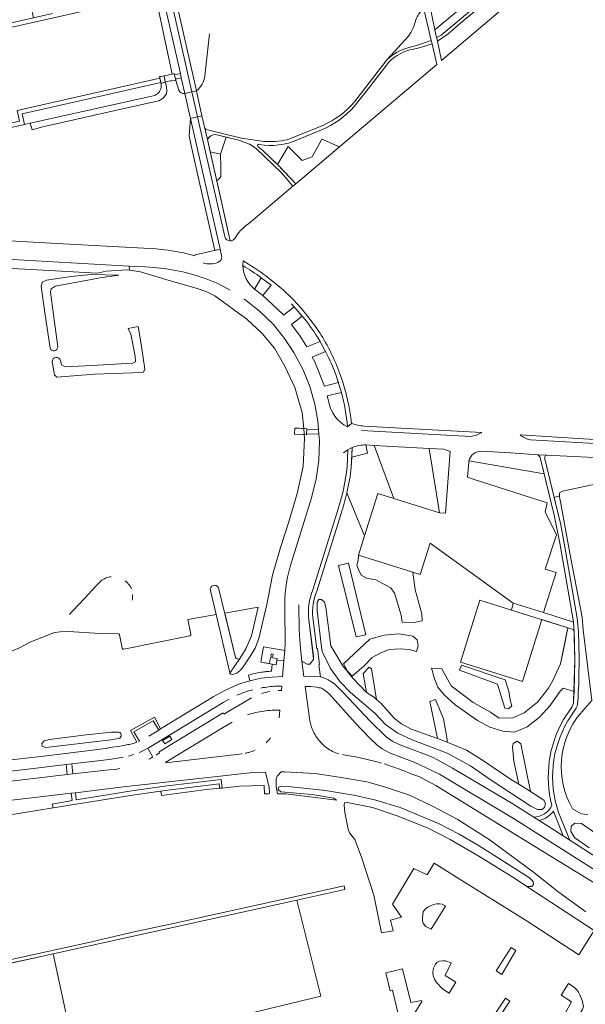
# Model space of a CAD drawing. Header units: metres. Extents: x 209813 to 223847, y 571801 to 587119.
# Tile 310 of 656: x 220684 to 220886, y 576480 to 576831. Entities that reach past the tile are written whole.
import ezdxf

# ---------------------------------------------------------------- set-up
doc = ezdxf.new("R2010")
doc.units = ezdxf.units.M
for name, color, linetype, lineweight in [('B-RO-GR-BEPLANTING_CULTUUR_BOSPLANTSOEN-GV', 8, 'Continuous', 0), ('B-RO-GR-BEPLANTING_CULTUUR_HEESTERS-GV', 8, 'Continuous', 0), ('B-RO-GR-BEPLANTING_CULTUUR_ROOS-GV', 8, 'Continuous', 0), ('B-RO-GR-GROENVOORZIENING-GV', 8, 'Continuous', 0), ('B-RO-KW-KUNSTWERK_DEK-GV', 8, 'Continuous', 0), ('B-RO-OG-TERREIN_CULTUURSCHEIDING-GV', 8, 'Continuous', 0), ('B-RO-OG-WATER_GREPPEL-GV', 8, 'Continuous', 0), ('B-RO-OG-WEG-GV', 8, 'Continuous', 0), ('B-RO-VH-VERHARDING_HALFVERHARDING-GV', 8, 'Continuous', 0), ('B-RO-VH-VERHARDING_OPEN-GV', 8, 'Continuous', 0), ('B-RO-VH-VERHARDING_PUIN-GV', 8, 'Continuous', 0), ('B-RO-VH-VERHARDING_STRAATBAKSTEEN-GV', 8, 'Continuous', 0), ('B-RO-VH-VERHARDING_TEGEL-GV', 8, 'Continuous', 0), ('B-RO-VH-VERHARDING_TEGEL_RUBBER-GV', 8, 'Continuous', 0)]:
    doc.layers.add(name, color=color, linetype=linetype, lineweight=lineweight)

msp = doc.modelspace()

# ---------------------------------------------------------------- linework, layer by layer
at = {"layer": 'B-RO-GR-BEPLANTING_CULTUUR_BOSPLANTSOEN-GV', "flags": 128}
for points in [[(220843.514, 576522.953), (220864.963, 576509.533), (220883.424, 576497.558), (220888.856, 576506.259), (220864.88, 576522.005), (220860.789, 576524.637), (220847.749, 576532.804), (220837.467, 576538.698), (220829.628, 576542.74), (220818.584, 576547.17), (220809.752, 576550.083), (220800.797, 576551.961), (220799.844, 576551.834), (220799.688, 576550.933), (220799.955, 576548.326), (220801.085, 576542.391), (220801.579, 576541.155), (220803.506, 576538.715), (220805.922, 576532.387), (220810.243, 576518.837), (220813.018, 576505.433), (220817.148, 576506.173), (220816.226, 576509.94), (220820.179, 576511.051), (220816.932, 576515.66), (220824.546, 576528.4), (220829.261, 576526.101), (220831.815, 576530.273)], [(220824.861, 576476.897), (220827.431, 576480.911), (220827.256, 576481.293), (220823.415, 576480.58), (220820.479, 576492.572), (220814.562, 576491.169), (220816.117, 576484.77), (220816.926, 576484.966), (220818.84, 576477.051), (220812.735, 576475.575), (220812.532, 576476.416), (220809.951, 576475.828), (220810.256, 576474.532), (220805.428, 576473.361), (220818.378, 576421.63), (220824.966, 576422.588), (220822.123, 576438.58), (220820.043, 576449.705), (220820.178, 576466.934), (220825.562, 576472.049)]]:
    msp.add_lwpolyline(points, close=True, dxfattribs=at)
at = {"layer": 'B-RO-GR-BEPLANTING_CULTUUR_HEESTERS-GV', "flags": 128}
for points in [[(220734.45, 576808.226), (220734.326, 576808.859), (220684.883, 576797.663), (220685.701, 576793.851), (220687.687, 576794.294)], [(220687.687, 576794.294), (220732.203, 576804.224), (220732.462, 576804.346), (220732.712, 576804.488)], [(220757.609, 576789.361), (220753.803, 576790.306)], [(220750.924, 576788.439), (220751.911, 576784.079), (220755.616, 576783.24), (220757.609, 576789.361)], [(220800.682, 576662.412), (220806.948, 576647.112), (220811.679, 576662.191), (220817.392, 576660.397), (220810.376, 576679.337), (220807.442, 576679.484)], [(220802.595, 576678.54), (220802.412, 576675.079), (220808.022, 576676.62), (220807.442, 576679.484)], [(220802.412, 576675.079), (220802.229, 576671.617)], [(220844.189, 576673.804), (220870.959, 576669.214), (220869.573, 576674.97)], [(220868.784, 576676.007), (220859.057, 576676.696), (220848.643, 576677.261)], [(220733.553, 576577.748), (220734.238, 576578.164), (220732.083, 576582.411), (220723.507, 576577.645), (220725.727, 576573.436)], [(220726.416, 576573.714), (220726.716, 576573.848), (220724.709, 576577.146), (220731.566, 576581.107), (220733.553, 576577.748)]]:
    msp.add_lwpolyline(points, dxfattribs=at)
for points in [[(220745.137, 576786.313), (220746.282, 576781.031), (220753.543, 576748.917), (220755.478, 576749.353), (220744.846, 576795.97), (220744.381, 576789.802)], [(220798.035, 576785.894), (220791.676, 576788.61), (220788.261, 576782.311), (220784.72, 576780.933), (220779.769, 576785.978), (220775.952, 576779.565), (220782.422, 576772.698)], [(220723.204, 576741.838), (220723.04, 576743.317), (220668.795, 576746.344), (220668.63, 576743.215), (220711.669, 576740.821), (220714.797, 576741.539), (220722.33, 576741.961)], [(220830.047, 576678.27), (220833.717, 576655.271), (220835.858, 576655.184), (220837.474, 576677.201), (220835.26, 576677.987)], [(220804.763, 576640.148), (220804.671, 576638.34), (220804.206, 576636.635), (220804.826, 576635.007), (220805.757, 576633.068), (220807.617, 576631.983), (220811.029, 576631.363), (220816.301, 576628.494), (220817.696, 576626.633), (220820.022, 576618.726), (220820.332, 576616.322), (220824.596, 576616.167), (220827.465, 576616.787), (220827.387, 576619.268), (220825.061, 576627.796), (220824.158, 576634.062)], [(220803.974, 576610.973), (220807.385, 576611.748), (220801.183, 576637.332), (220797.694, 576636.48)], [(220881.72, 576591.505), (220881.914, 576602.842), (220881.656, 576613.581), (220879.477, 576614.264), (220878.165, 576607.6), (220876.822, 576601.426), (220874.272, 576595.653), (220872.527, 576592.767), (220868.634, 576587.734), (220863.869, 576583.908), (220859.842, 576582.096), (220855.009, 576581.962), (220851.922, 576584.109), (220845.747, 576587.599), (220837.827, 576593.506), (220834.471, 576599.613), (220830.78, 576599.882), (220831.854, 576595.989), (220833.062, 576593.103), (220835.344, 576590.351), (220839.237, 576586.794), (220847.224, 576581.223), (220851.653, 576578.807), (220856.285, 576577.33), (220860.446, 576576.995), (220864.943, 576578.874), (220869.238, 576582.23), (220873.131, 576586.526), (220876.755, 576591.626), (220877.762, 576592.767)], [(220802.566, 576596.964), (220806.86, 576600.644), (220809.672, 576603.673), (220812.485, 576605.188), (220815.73, 576606.486), (220819.624, 576606.702), (220822.87, 576606.486), (220825.466, 576605.837), (220826.115, 576607.784), (220825.682, 576609.947), (220824.168, 576611.245), (220819.192, 576612.111), (220813.999, 576611.678), (220808.807, 576610.164), (220799.445, 576601.444), (220800.879, 576598.817)], [(220807.709, 576591.139), (220810.513, 576589.356), (220811.279, 576588.667), (220809.417, 576599.671), (220808.572, 576600.219), (220806.504, 576597.982)], [(220836.466, 576573.405), (220836.422, 576574.406), (220835.11, 576581.741), (220832.307, 576588.659), (220830.279, 576587.943), (220832.997, 576574.752)], [(220861.928, 576558.472), (220866.148, 576555.843), (220862.721, 576572.855), (220861.409, 576573.75), (220859.978, 576573.034), (220859.68, 576571.782), (220860.216, 576566.713)], [(220830.739, 576506.69), (220835.863, 576514.956), (220835.48, 576515.131), (220834.605, 576515.61), (220833.633, 576515.802), (220832.613, 576515.803), (220831.561, 576515.533), (220830.445, 576515.072), (220829.504, 576514.563), (220828.595, 576513.911), (220827.909, 576512.972), (220827.572, 576510.757), (220827.635, 576509.721), (220827.905, 576508.892), (220828.287, 576508.27), (220828.78, 576507.696)], [(220859.257, 576500.233), (220853.846, 576491.832), (220855.869, 576490.523), (220860.934, 576499.177)], [(220837.787, 576494.764), (220835.859, 576495.467), (220834.823, 576495.484), (220833.692, 576495.326), (220832.783, 576494.817), (220832.097, 576493.957), (220831.586, 576492.81), (220831.361, 576491.392), (220831.456, 576490.053), (220831.948, 576488.858), (220832.569, 576487.757), (220834.463, 576485.636), (220835.195, 576485.046), (220837.17, 576483.944), (220839.485, 576487.782), (220835.695, 576490.192)], [(220877.071, 576483.156), (220880.718, 576480.841), (220878.547, 576476.748), (220878.514, 576476.382), (220879.9, 576475.759), (220880.968, 576475.678), (220881.876, 576475.725), (220882.865, 576476.106), (220883.917, 576476.886), (220884.667, 576478.017), (220884.987, 576479.116), (220884.845, 576480.232), (220884.591, 576481.316), (220883.78, 576483.244), (220883.255, 576484.265), (220882.618, 576485.062), (220881.934, 576485.748), (220880.963, 576486.562), (220879.737, 576487.344)], [(220857.228, 576482.071), (220851.976, 576474.227), (220853.502, 576473.226), (220858.768, 576481.066)]]:
    msp.add_lwpolyline(points, close=True, dxfattribs=at)
at = {"layer": 'B-RO-GR-BEPLANTING_CULTUUR_HEESTERS-GV'}
for points in [[(220807.442, 576679.484, 0.1161628), (220802.595, 576678.54)], [(220848.643, 576677.261, 0.3474681), (220844.189, 576673.804)], [(220869.573, 576674.97, 0.1226416), (220868.784, 576676.007)], [(220802.229, 576671.617, -0.0311923), (220800.682, 576662.412)]]:
    msp.add_lwpolyline(points, format="xyb", dxfattribs=at)
at = {"layer": 'B-RO-GR-BEPLANTING_CULTUUR_ROOS-GV', "flags": 128}
msp.add_lwpolyline([(220754.259, 576773.699), (220755.156, 576774.386), (220755.702, 576775.306), (220755.731, 576778.526), (220755.616, 576783.24), (220751.911, 576784.079)], close=True, dxfattribs=at)
at = {"layer": 'B-RO-GR-GROENVOORZIENING-GV'}
for points in [[(220716.625, 576632.499, 0.1478003), (220712.891, 576630.941)], [(220723.833, 576628.099, 0.1442698), (220721.662, 576630.997)], [(220724.079, 576624.071, 0.0652896), (220724.218, 576626.108)], [(220760.971, 576603.705, 0.4747892), (220762.45, 576603.279)]]:
    msp.add_lwpolyline(points, format="xyb", dxfattribs=at)
at = {"layer": 'B-RO-GR-GROENVOORZIENING-GV', "flags": 128}
for points in [[(220712.891, 576630.941), (220711.128, 576629.149), (220707.159, 576624.65), (220702.95, 576620.358), (220702.242, 576619.609), (220701.809, 576618.998)], [(220762.45, 576603.279), (220764.668, 576606.789), (220766.625, 576611.33), (220769.015, 576621.581), (220757.117, 576619.528), (220760.971, 576603.705)]]:
    msp.add_lwpolyline(points, dxfattribs=at)
msp.add_lwpolyline([(220695.951, 576497.938), (220782.865, 576517.068), (220799.961, 576520.928), (220799.704, 576522.216), (220739.306, 576508.901), (220724.859, 576505.736), (220708.036, 576501.874), (220678.795, 576495.483), (220679.063, 576494.22)], close=True, dxfattribs=at)
at = {"layer": 'B-RO-KW-KUNSTWERK_DEK-GV', "flags": 128}
for points in [[(220734.468, 576811.001), (220733.901, 576810.929), (220734.415, 576808.428), (220736.151, 576809.042), (220737.729, 576809.392), (220739.656, 576809.543), (220739.13, 576811.996), (220738.423, 576811.762), (220735.494, 576811.147)], [(220744.501, 576797.528), (220744.846, 576795.97), (220749.001, 576796.936), (220747.021, 576805.816), (220742.869, 576804.9)], [(220782.43, 576685.515), (220782.153, 576685.53), (220782.039, 576683.325), (220786.298, 576683.085), (220786.404, 576685.302)]]:
    msp.add_lwpolyline(points, close=True, dxfattribs=at)
at = {"layer": 'B-RO-OG-TERREIN_CULTUURSCHEIDING-GV', "flags": 128}
for points in [[(220832.073, 576827.589), (220832.661, 576824.823), (220834.269, 576825.667), (220846.561, 576835.957), (220869.052, 576855.107), (220875.546, 576859.942), (220883.993, 576867.171), (220873.301, 576882.181), (220873.041, 576881.994)], [(220830.359, 576835.64), (220832.073, 576827.589), (220879.657, 576867.34)], [(220780.025, 576855.284), (220779.763, 576853.396), (220775.173, 576850.36), (220767.39, 576847.155), (220766.732, 576847.641), (220765.788, 576848.757), (220765.158, 576850.131), (220764.637, 576851.8), (220737.977, 576845.764), (220747.021, 576805.816)], [(220732.286, 576839.948), (220732.606, 576838.752), (220738.423, 576811.762), (220739.13, 576811.996), (220739.235, 576811.509), (220741.284, 576811.972), (220733.901, 576844.86), (220726.934, 576843.303), (220727.871, 576839.138), (220728.081, 576839.404)], [(220687.428, 576836.132), (220678.6, 576834.147), (220678.392, 576833.885), (220678.304, 576833.563), (220678.573, 576833.604), (220679.427, 576829.723), (220688.956, 576831.877), (220688.063, 576835.643)], [(220822.747, 576821.312), (220825.177, 576821.935), (220830.764, 576823.837), (220828.082, 576835.151)], [(220749.972, 576811.172), (220751.734, 576826.2)], [(220822.586, 576825.29), (220814.977, 576816.985)], [(220768.93, 576786.032), (220770.685, 576784.609), (220775.952, 576779.565), (220779.769, 576785.978), (220784.72, 576780.933), (220788.261, 576782.311), (220791.676, 576788.61), (220798.035, 576785.894), (220832.791, 576815.287), (220831.069, 576822.551), (220826.882, 576821.24), (220824.366, 576820.691)], [(220732.712, 576804.488), (220732.462, 576804.346), (220732.203, 576804.224), (220687.687, 576794.294), (220688.397, 576791.925), (220692.212, 576792.939), (220721.778, 576799.655), (220733.595, 576802.215), (220735.202, 576803.194), (220736.343, 576804.826), (220736.515, 576806.095), (220736.222, 576807.899), (220735.926, 576808.963), (220735.494, 576811.147), (220734.468, 576811.001)], [(220734.468, 576811.001), (220733.901, 576810.929), (220734.45, 576808.226)], [(220742.869, 576804.9), (220741.612, 576810.508), (220739.552, 576810.042), (220739.656, 576809.543), (220740.694, 576806.061)], [(220791.572, 576791.867), (220783.099, 576788.386)], [(220765.553, 576758.425), (220781.402, 576771.836), (220777.36, 576776.537), (220768.289, 576785.255), (220765.891, 576786.844), (220762.099, 576788.246), (220757.609, 576789.361), (220755.616, 576783.24), (220755.731, 576778.526), (220755.702, 576775.306), (220755.156, 576774.386), (220754.259, 576773.699), (220759.102, 576752.296)], [(220760.669, 576753.168), (220761.837, 576754.862)], [(220728.897, 576742.99), (220723.04, 576743.317), (220723.204, 576741.838), (220727.12, 576741.292), (220737.345, 576738.196), (220746.953, 576735.487), (220750.705, 576734.104), (220753.555, 576732.673), (220765.014, 576724.387), (220770.495, 576719.314), (220774.855, 576713.971), (220778.714, 576707.403), (220782.155, 576699.982), (220784.73, 576691.04), (220785.257, 576685.363)], [(220767.769, 576735.026), (220770.139, 576739.142)], [(220773.612, 576736.471), (220770.679, 576732.77)], [(220785.257, 576685.363), (220786.404, 576685.302), (220786.391, 576685.038), (220790.56, 576684.917), (220790.295, 576688.116), (220789.226, 576694.053), (220787.413, 576700.329), (220785.061, 576706.271), (220781.735, 576712.493), (220778.389, 576717.511), (220774.451, 576722.42), (220769.423, 576727.297), (220764.316, 576731.34), (220763.93, 576731.589)], [(220770.679, 576732.77), (220777.74, 576726.23), (220778.088, 576725.811), (220781.895, 576728.768), (220780.862, 576729.879)], [(220784.754, 576725.445), (220780.891, 576722.448), (220783.955, 576718.328), (220786.326, 576714.449), (220791.097, 576716.455), (220790.274, 576717.834)], [(220793.086, 576712.81), (220788.294, 576710.87), (220789.21, 576709.165), (220792.663, 576700.496), (220797.669, 576701.719), (220797.111, 576703.414)], [(220876.489, 576661.281), (220876.492, 576662.364), (220877.587, 576663.06), (220954.163, 576679.403), (220954.13, 576681.268), (220953.79, 576682.873), (220950.082, 576698.192), (220947.693, 576713.61), (220928.345, 576710.251), (220926.174, 576699.889), (220923.359, 576689.075)], [(220798.698, 576698.182), (220793.592, 576697.073), (220794.086, 576695.18)], [(220785.257, 576685.363), (220785.588, 576681.802), (220785.092, 576671.844), (220782.947, 576662.127), (220779.947, 576652.033), (220777.014, 576642.956), (220774.149, 576633), (220772.099, 576622.53), (220769.293, 576610.448), (220767.916, 576606.949), (220766.352, 576604.213), (220763.648, 576600.374), (220762.691, 576599.146), (220761.52, 576598.199), (220760.73, 576597.83), (220759.988, 576597.639), (220759.233, 576597.713), (220758.912, 576597.931), (220758.884, 576598.28), (220758.71, 576599.283), (220754.02, 576618.993), (220743.984, 576617.261), (220745.068, 576611.991)], [(220780.405, 576636.083), (220788.042, 576660.589), (220789.739, 576667.418), (220790.685, 576673.97), (220790.886, 576680.989), (220790.695, 576683.283), (220786.314, 576683.412), (220786.391, 576685.038)], [(220800.733, 576671.738), (220801.052, 576677.77), (220800.25, 576677.254), (220799.492, 576676.679)], [(220871.165, 576674.999), (220874.565, 576660.729)], [(220902.132, 576674.224), (220886.497, 576675.14), (220871.794, 576675.841)], [(220826.806, 576633.231), (220824.158, 576634.062), (220825.061, 576627.796), (220827.387, 576619.268), (220827.465, 576616.787), (220824.596, 576616.167), (220820.332, 576616.322), (220820.022, 576618.726), (220817.696, 576626.633), (220816.301, 576628.494), (220811.029, 576631.363), (220807.617, 576631.983), (220805.757, 576633.068), (220804.826, 576635.007), (220804.206, 576636.635), (220804.671, 576638.34), (220804.763, 576640.148), (220806.948, 576647.112), (220800.682, 576662.412)], [(220883.869, 576583.591), (220888.01, 576588.367), (220884.931, 576613.471), (220884.609, 576618.087), (220880.443, 576639.611), (220876.787, 576659.16), (220876.488, 576660.937), (220876.489, 576661.281), (220874.565, 576660.729), (220876.896, 576650.948), (220878.173, 576644.412), (220882.753, 576617.644)], [(220798.574, 576655.08), (220789.958, 576627.267)], [(220881.484, 576588.094), (220881.72, 576591.505), (220877.762, 576592.767), (220876.755, 576591.626), (220873.131, 576586.526), (220869.238, 576582.23), (220864.943, 576578.874), (220860.446, 576576.995), (220856.285, 576577.33), (220851.653, 576578.807), (220847.224, 576581.223), (220839.237, 576586.794), (220835.344, 576590.351), (220833.062, 576593.103), (220831.854, 576595.989), (220830.78, 576599.882), (220834.471, 576599.613), (220837.827, 576593.506), (220845.747, 576587.599), (220851.922, 576584.109), (220855.009, 576581.962), (220859.842, 576582.096), (220863.869, 576583.908), (220868.634, 576587.734), (220872.527, 576592.767), (220874.272, 576595.653), (220876.822, 576601.426), (220879.104, 576612.567), (220879.477, 576614.264), (220870.142, 576617.187), (220863.25, 576595.149), (220841.197, 576602.045), (220848.104, 576624.078), (220859.333, 576620.567), (220860.008, 576623.025), (220836.809, 576639.772), (220830.334, 576644.483), (220826.806, 576633.231)], [(220783.489, 576622.402), (220783.68, 576613.411), (220783.948, 576608.431), (220784.31, 576604.463), (220784.576, 576602.348), (220786.52, 576601.223), (220787.466, 576601.291), (220788.768, 576602.92), (220788.699, 576604.244), (220787.113, 576617.146)], [(220773.772, 576598.778), (220773.984, 576601.315), (220769.95, 576602.029), (220770.937, 576607.485), (220778.504, 576606.1), (220778.64, 576608.777), (220778.533, 576620.804)], [(220788.55, 576617.936), (220789.916, 576606.747), (220790.238, 576606.813), (220790.886, 576601.102), (220790.667, 576601.077), (220791.204, 576596.789), (220792.247, 576596.505), (220793.978, 576595.698), (220796.197, 576594.298), (220799.191, 576591.346), (220809.021, 576580.93), (220814.784, 576575.226), (220817.015, 576573.675), (220819.947, 576572.345), (220829.097, 576568.967), (220831.645, 576567.88), (220838.318, 576564.209), (220847.555, 576558.686), (220859.882, 576551.423), (220867.266, 576546.738)], [(220719.105, 576612.091), (220712.737, 576612.208), (220701.402, 576612.876), (220698.381, 576612.831), (220696.464, 576612.521), (220687.957, 576609.285), (220683.882, 576607.12), (220679.392, 576605.176), (220674.709, 576603.431)], [(220720.531, 576606.987), (220719.594, 576611.69)], [(220744.702, 576611.436), (220721.088, 576606.59)], [(220725.727, 576573.436), (220723.507, 576577.645), (220732.083, 576582.411), (220734.238, 576578.164), (220752.962, 576589.567), (220756.86, 576591.781), (220760.456, 576593.457), (220762.32, 576594.231), (220766.085, 576595.362), (220765.603, 576597.407), (220767.251, 576597.803)], [(220898.015, 576522.172), (220860.689, 576545.877), (220833.743, 576562.046), (220824.616, 576566.342), (220815.846, 576569.665), (220813.261, 576571.027), (220811.436, 576572.369), (220808.629, 576575.074), (220803.744, 576580.288), (220794.382, 576590.648), (220793.521, 576591.447), (220792.614, 576592.121), (220791.814, 576592.611), (220791.33, 576592.848), (220790.774, 576592.851), (220789.794, 576593.062), (220787.783, 576593.295), (220785.8, 576593.35), (220787.315, 576582.07)], [(220776.503, 576582.161), (220776.758, 576584.897), (220774.025, 576584.842)], [(220759.73, 576580.578), (220756.298, 576578.527), (220736.103, 576566.267), (220736.127, 576566.053), (220763.311, 576569.345)], [(220670.386, 576566.114), (220676.636, 576566.678), (220693.519, 576568.58), (220710.888, 576570.729), (220715.376, 576571.256), (220715.372, 576571.417), (220720.587, 576572.193)], [(220731.488, 576568.135), (220729.633, 576571.271)], [(220799.047, 576569.047), (220800.698, 576568.734)], [(220700.93, 576561.94), (220700.513, 576565.478), (220685.979, 576563.725), (220673.148, 576562.225), (220671.505, 576562.048)], [(220720.837, 576568.074), (220715.902, 576567.294), (220702.554, 576565.724), (220702.971, 576562.18), (220715.862, 576563.606), (220718.138, 576563.754), (220719.645, 576564.033)], [(220679.059, 576559.508), (220679.856, 576559.452), (220700.93, 576561.94)], [(220823.775, 576562.092), (220826.332, 576561.145), (220832.334, 576557.946)], [(220832.334, 576557.946), (220872.908, 576533.074), (220895.584, 576519.059)], [(220877.794, 576540.036), (220874.315, 576548.826)], [(220876.121, 576548.415), (220880.155, 576538.508), (220896.382, 576528.01)], [(220886.572, 576547.633), (220884.185, 576547.832), (220881.107, 576549.715)], [(220869.237, 576545.487), (220877.794, 576540.036)], [(220887.08, 576535.706), (220881.926, 576539.263), (220880.504, 576541.593), (220880.617, 576543.463), (220881.96, 576544.606), (220884.364, 576544.474), (220894.571, 576537.31)]]:
    msp.add_lwpolyline(points, dxfattribs=at)
for points in [[(220856.143, 576835.037), (220852.079, 576839.029), (220842.104, 576830.87), (220836.739, 576826.157), (220832.926, 576823.578), (220834.401, 576816.649)], [(220830.047, 576678.27), (220810.376, 576679.337), (220817.392, 576660.397), (220833.717, 576655.271)], [(220843.698, 576667.989), (220845.723, 576667.246), (220872.117, 576658.897), (220871.326, 576655.589), (220875.349, 576647.453), (220871.385, 576635.204), (220875.27, 576633.947), (220870.79, 576619.728), (220881.41, 576616.261), (220881.293, 576617.047), (220876.608, 576644.424), (220874.515, 576654.447), (220870.959, 576669.214), (220844.189, 576673.804), (220844.092, 576673.275)], [(220807.709, 576591.139), (220806.504, 576597.982), (220808.572, 576600.219), (220809.417, 576599.671), (220811.279, 576588.667), (220812.826, 576587.276), (220817.631, 576581.864), (220820.146, 576579.951), (220823.345, 576578.235), (220832.997, 576574.752), (220830.279, 576587.943), (220832.307, 576588.659), (220835.11, 576581.741), (220836.422, 576574.406), (220836.466, 576573.405), (220843.305, 576570.627), (220849.069, 576567.064), (220859.029, 576560.279), (220861.928, 576558.472), (220860.216, 576566.713), (220859.68, 576571.782), (220859.978, 576573.034), (220861.409, 576573.75), (220862.721, 576572.855), (220866.148, 576555.843), (220869.127, 576553.987), (220871.005, 576552.605), (220871.533, 576551.499), (220871.156, 576550.116), (220870.116, 576549.371), (220868.58, 576549.431), (220866.3, 576550.665), (220852.149, 576559.941), (220844.717, 576564.999), (220836.363, 576569.562), (220823.935, 576574.285), (220818.841, 576576.69), (220814.402, 576579.791), (220810.603, 576583.773), (220802.005, 576591.133), (220798.22, 576595.013), (220794.803, 576599.704), (220791.802, 576605.855), (220791.584, 576607.293), (220790.093, 576620.445), (220790.037, 576623.434), (220790.625, 576624.317), (220791.661, 576624.38), (220792.709, 576623.457), (220793.153, 576621.569), (220794.997, 576607.839), (220799.19, 576600.696), (220802.761, 576596.264)], [(220799.445, 576601.444), (220808.807, 576610.164), (220813.999, 576611.678), (220819.192, 576612.111), (220824.168, 576611.245), (220825.682, 576609.947), (220826.115, 576607.784), (220825.466, 576605.837), (220822.87, 576606.486), (220819.624, 576606.702), (220815.73, 576606.486), (220812.485, 576605.188), (220809.672, 576603.673), (220806.86, 576600.644), (220802.566, 576596.964), (220800.879, 576598.817)], [(220858.308, 576585.379), (220856.999, 576585.588), (220854.313, 576594.145), (220840.775, 576599.095), (220841.491, 576600.884), (220857.056, 576595.696), (220858.368, 576591.64), (220858.845, 576588.599), (220859.441, 576586.452)], [(220716.705, 576577.047), (220719.216, 576577.037), (220719.692, 576576.957), (220720.01, 576576.583), (220720.183, 576576.071), (220720.157, 576575.566), (220719.705, 576574.903), (220716.658, 576574.342), (220693.347, 576571.604), (220692.046, 576571.993), (220691.866, 576572.962), (220692.705, 576573.961), (220694.66, 576574.421), (220707.692, 576576.024)], [(220755.091, 576558.53), (220735.838, 576556.206), (220734.3, 576555.989), (220734.59, 576554.455), (220750.651, 576556.584), (220755.274, 576557.013)], [(220695.951, 576497.938), (220676.617, 576493.682), (220666.178, 576539.49), (220645.092, 576535.686), (220619.414, 576529.545), (220641.293, 576433.928), (220688.87, 576444.685), (220688.031, 576449.323), (220692.773, 576450.517), (220692.702, 576450.85), (220698.879, 576452.172), (220699.81, 576447.824), (220704.438, 576449.168), (220705.737, 576445.271), (220707.965, 576445.775), (220706.282, 576449.905)]]:
    msp.add_lwpolyline(points, close=True, dxfattribs=at)
at = {"layer": 'B-RO-OG-TERREIN_CULTUURSCHEIDING-GV'}
for points in [[(220828.082, 576835.151, 0.1514429), (220825.244, 576831.14)], [(220825.244, 576831.14, -0.0841319), (220822.586, 576825.29)], [(220747.021, 576805.816, 0.2011306), (220749.972, 576811.172)], [(220734.45, 576808.226, -0.298669), (220732.712, 576804.488)], [(220740.694, 576806.061, 0.3104766), (220742.869, 576804.9)], [(220769.408, 576786.704, 0.941369), (220768.93, 576786.032)], [(220761.837, 576754.862, -0.0726687), (220765.553, 576758.425)], [(220759.102, 576752.296, 0.2398851), (220760.669, 576753.168)], [(220749.91, 576738.974, 0.0754761), (220728.897, 576742.99)], [(220770.139, 576739.142, 0.0230231), (220763.558, 576743.474)], [(220763.558, 576743.474, 0.212536), (220767.769, 576735.026)], [(220759.089, 576734.719, 0.044271), (220749.91, 576738.974)], [(220790.274, 576717.834, 0.0281043), (220784.754, 576725.445)], [(220794.086, 576695.18, 0.2402065), (220800.94, 576685.961)], [(220871.794, 576675.841, 0.3665094), (220871.165, 576674.999)], [(220800.682, 576662.412, -0.0253872), (220798.574, 576655.08)], [(220778.533, 576620.804, -0.0778626), (220780.405, 576636.083)], [(220719.594, 576611.69, 0.4245787), (220719.098, 576612.086)], [(220745.068, 576611.991, -0.405522), (220744.702, 576611.436)], [(220721.088, 576606.59, -0.4061865), (220720.531, 576606.987)], [(220770.262, 576598.415, -0.0128705), (220771.888, 576598.616)], [(220768.068, 576584.015, 0.0263304), (220765.177, 576583.157)], [(220771.028, 576584.557, 0.0271079), (220768.068, 576584.015)], [(220774.025, 576584.842, 0.0217141), (220771.028, 576584.557)], [(220881.107, 576549.715, -0.3144397), (220883.869, 576583.591)], [(220787.315, 576582.07, 0.0612108), (220788.311, 576578.247)], [(220873.739, 576550.892, -0.1952697), (220877.925, 576581.557)], [(220879.468, 576581.086, 0.2195468), (220876.121, 576548.415)], [(220788.311, 576578.247, 0.0769749), (220790.656, 576574.166)], [(220720.587, 576572.193, 0.0090497), (220722.568, 576572.567)], [(220722.568, 576572.567, 0.0313074), (220724.516, 576573.016)], [(220724.516, 576573.016, 0.0164723), (220725.727, 576573.436)], [(220771.839, 576573.247, 0.0340053), (220773.447, 576574.993)], [(220790.656, 576574.166, 0.0688802), (220793.468, 576571.447)], [(220724.746, 576569.026, -0.0245426), (220722.802, 576568.494)], [(220729.633, 576571.271, -0.0193869), (220726.61, 576569.738)], [(220764.404, 576569.507, 0.0230017), (220765.711, 576569.812)], [(220765.711, 576569.812, 0.0366598), (220767.921, 576570.629)], [(220793.468, 576571.447, 0.0949501), (220797.836, 576569.314)], [(220800.698, 576568.734, -0.0308504), (220812.994, 576565.98)], [(220730.103, 576567.378, 0.0109704), (220731.488, 576568.135)], [(220813.976, 576565.682, -0.0156373), (220819.426, 576563.805)], [(220819.426, 576563.805, -0.0098923), (220823.775, 576562.092)], [(220874.315, 576548.826, -0.1868839), (220869.237, 576545.487)]]:
    msp.add_lwpolyline(points, format="xyb", dxfattribs=at)
at = {"layer": 'B-RO-OG-WATER_GREPPEL-GV', "flags": 128}
for points in [[(220719.317, 576740.053), (220709.499, 576740.324), (220702.349, 576739.617), (220693.51, 576738.298), (220691.987, 576737.519), (220691.597, 576736.001), (220692.947, 576726.728), (220694.911, 576714)], [(220697.549, 576714.458), (220696.084, 576725.914), (220694.929, 576734.018), (220695.235, 576735.252), (220696.608, 576736.182), (220710.193, 576738.585), (220712.6, 576739.11), (220719.317, 576740.053)], [(220695.59, 576709.145), (220696.352, 576704.488), (220697.251, 576703.7), (220710.631, 576704.75), (220724.259, 576705.182), (220728.134, 576705.418), (220728.623, 576706.568), (220727.271, 576715.507), (220726.193, 576721.72), (220722.684, 576721.053), (220723.661, 576719.062), (220725.117, 576711.191), (220725.293, 576709.169), (220724.356, 576708.672), (220709.741, 576707.827), (220700.187, 576707.346), (220698.921, 576708.085), (220698.56, 576709.613)], [(220760.971, 576603.705), (220754.916, 576628.567)], [(220751.983, 576627.556), (220754.02, 576618.993)], [(220754.02, 576618.993), (220758.71, 576599.283), (220758.884, 576598.28), (220758.9, 576598.079), (220762.45, 576603.279)]]:
    msp.add_lwpolyline(points, dxfattribs=at)
at = {"layer": 'B-RO-OG-WATER_GREPPEL-GV'}
for points in [[(220694.911, 576714, 0.867981), (220697.549, 576714.458)], [(220698.56, 576709.613, 0.9017879), (220695.59, 576709.145)], [(220754.916, 576628.567, 0.8856327), (220751.983, 576627.556)]]:
    msp.add_lwpolyline(points, format="xyb", dxfattribs=at)
at = {"layer": 'B-RO-OG-WEG-GV', "flags": 128}
msp.add_lwpolyline([(220771.612, 576562.703), (220766.051, 576562.544), (220750.114, 576560.775), (220721.061, 576557.458), (220703.843, 576555.414), (220704.147, 576552.858), (220723.982, 576556.048), (220735.643, 576557.693), (220755.805, 576560.127), (220756.171, 576557.096), (220762.413, 576557.783), (220771.209, 576557.981), (220771.322, 576554.983), (220772.917, 576554.986), (220773.023, 576555.446), (220773.009, 576557.246)], close=True, dxfattribs=at)
msp.add_lwpolyline([(220885.916, 576512.907), (220876.399, 576519.783), (220866.701, 576527.415), (220851.346, 576538.779), (220839.938, 576545.977), (220831.484, 576550.479), (220822.947, 576554.519), (220814.074, 576557.572), (220807.734, 576559.267), (220797.967, 576561.014), (220789.316, 576562.313), (220778.433, 576562.898), (220777.172, 576562.862), (220775.818, 576561.339), (220775.482, 576560.383), (220775.479, 576557.61), (220775.863, 576554.992), (220778.877, 576554.998), (220796.955, 576552.764), (220795.98, 576553.446), (220788.257, 576554.798), (220777.124, 576555.772), (220776.177, 576556.529), (220776.283, 576557.364), (220777.054, 576557.76), (220780.759, 576557.519), (220793.075, 576556.186), (220803.769, 576554.447), (220811.039, 576552.78), (220819.606, 576550.153), (220833.312, 576544.387), (220840.686, 576540.581), (220847.274, 576536.765), (220856.672, 576530.909), (220865.752, 576525.022), (220867.063, 576523.744), (220867.206, 576522.625), (220866.566, 576521.911), (220864.88, 576522.005), (220888.856, 576506.259)], dxfattribs=at)
at = {"layer": 'B-RO-VH-VERHARDING_HALFVERHARDING-GV', "flags": 128}
for points in [[(220832.926, 576823.578), (220836.739, 576826.157), (220842.104, 576830.87), (220848.53, 576836.099), (220859.65, 576845.278), (220865.305, 576849.746), (220875.62, 576858.589), (220876.881, 576858.364), (220875.546, 576859.942), (220869.052, 576855.107), (220846.561, 576835.957), (220834.269, 576825.667), (220832.661, 576824.823)], [(220783.608, 576685.452), (220782.153, 576685.53), (220782.039, 576683.325), (220786.298, 576683.085), (220786.404, 576685.302)]]:
    msp.add_lwpolyline(points, close=True, dxfattribs=at)
for points in [[(220824.366, 576820.691), (220826.882, 576821.24), (220831.069, 576822.551), (220830.764, 576823.837), (220825.177, 576821.935), (220822.747, 576821.312)], [(220803.277, 576800.285), (220809.217, 576807.763), (220815.623, 576816.114)], [(220814.977, 576816.985), (220803.371, 576801.962)], [(220792.056, 576793.489), (220779.398, 576788.395)], [(220749.99, 576792.566), (220750.924, 576788.439)], [(220771.066, 576787.789), (220763.091, 576788.947), (220750.923, 576791.918)], [(220753.803, 576790.306), (220762.099, 576788.246), (220765.891, 576786.844), (220768.289, 576785.255), (220777.36, 576776.537), (220781.402, 576771.836), (220782.422, 576772.698), (220776.538, 576779.004), (220770.685, 576784.609), (220768.93, 576786.032)]]:
    msp.add_lwpolyline(points, dxfattribs=at)
at = {"layer": 'B-RO-VH-VERHARDING_HALFVERHARDING-GV'}
for points in [[(220822.747, 576821.312, 0.1270464), (220814.977, 576816.985)], [(220815.623, 576816.114, -0.1520667), (220824.366, 576820.691)], [(220791.572, 576791.867, 0.1125659), (220803.277, 576800.285)], [(220803.371, 576801.962, -0.1181539), (220792.056, 576793.489)], [(220750.923, 576791.918, -0.1650799), (220749.99, 576792.566)], [(220750.924, 576788.439, -0.2511514), (220753.803, 576790.306)], [(220769.408, 576786.704, 0.149582), (220783.099, 576788.386)], [(220779.398, 576788.395, -0.0736861), (220771.066, 576787.789)]]:
    msp.add_lwpolyline(points, format="xyb", dxfattribs=at)
at = {"layer": 'B-RO-VH-VERHARDING_OPEN-GV', "flags": 128}
for points in [[(220738.224, 576809.431), (220739.656, 576809.543), (220739.13, 576811.996), (220738.423, 576811.762), (220735.494, 576811.147), (220734.473, 576810.975), (220733.901, 576810.929), (220734.415, 576808.428), (220736.151, 576809.042), (220737.729, 576809.392)], [(220744.501, 576797.528), (220744.846, 576795.97), (220747.371, 576796.56), (220745.384, 576805.455), (220742.869, 576804.9)], [(220778.217, 576602.469), (220778.504, 576606.1), (220770.937, 576607.485), (220769.95, 576602.029), (220773.073, 576601.481), (220773.471, 576603.665), (220775.774, 576603.244), (220775.691, 576602.687)]]:
    msp.add_lwpolyline(points, close=True, dxfattribs=at)
for points in [[(220747.371, 576796.56), (220749.001, 576796.936), (220747.021, 576805.816), (220745.384, 576805.455)], [(220774.387, 576604.819), (220773.656, 576604.963), (220773.495, 576604.145), (220774.228, 576604)], [(220774.387, 576604.819), (220774.228, 576604)]]:
    msp.add_lwpolyline(points, dxfattribs=at)
at = {"layer": 'B-RO-VH-VERHARDING_PUIN-GV', "flags": 128}
msp.add_lwpolyline([(220659.933, 576550.201), (220664.223, 576550.262), (220669.659, 576548.556), (220671.404, 576547.582), (220672.539, 576546.161), (220695.875, 576550.008), (220695.55, 576551.342), (220702.667, 576552.597), (220702.354, 576555.237)], close=True, dxfattribs=at)
at = {"layer": 'B-RO-VH-VERHARDING_STRAATBAKSTEEN-GV', "flags": 128}
for points in [[(220770.139, 576739.142), (220767.769, 576735.026), (220770.679, 576732.77), (220773.612, 576736.471)], [(220700.513, 576565.478), (220700.93, 576561.94), (220702.971, 576562.18), (220702.554, 576565.724)]]:
    msp.add_lwpolyline(points, close=True, dxfattribs=at)
at = {"layer": 'B-RO-VH-VERHARDING_TEGEL-GV', "flags": 128}
for points in [[(220747.021, 576805.816), (220737.977, 576845.764), (220737.43, 576847.363)], [(220649.859, 576821.499), (220727.871, 576839.138), (220726.934, 576843.303), (220733.901, 576844.86)], [(220736.43, 576845.109), (220745.384, 576805.455), (220747.021, 576805.816)], [(220695.673, 576833.396), (220651.58, 576823.426), (220650.427, 576824.266)], [(220750.924, 576788.439), (220749.001, 576796.936), (220747.371, 576796.56), (220757.102, 576753.839)], [(220735.522, 576749.137), (220732.626, 576749.425), (220695.131, 576751.461), (220671.758, 576752.785), (220670.459, 576753.035), (220669.199, 576753.414), (220667.788, 576754.015), (220667.023, 576754.428), (220665.866, 576755.191), (220664.959, 576755.927), (220664.037, 576756.834), (220663.042, 576758.06), (220662.398, 576759.052), (220661.94, 576759.907), (220661.484, 576760.953), (220661.205, 576761.758), (220659.054, 576771.07), (220657.94, 576776.296), (220659.5, 576778.68), (220657.345, 576780.045), (220656.112, 576785.487), (220657.351, 576787.439)], [(220759.102, 576752.296), (220750.924, 576788.439)], [(220755.981, 576747.146), (220755.478, 576749.353), (220746.517, 576747.334), (220746.424, 576746.997)], [(220754.633, 576744.612), (220755.532, 576745.239)], [(220765.567, 576744.015), (220763.638, 576745.167), (220763.558, 576743.474)], [(220770.139, 576739.142), (220773.612, 576736.471)], [(220780.862, 576729.879), (220783.346, 576727.124), (220784.754, 576725.445)], [(220790.274, 576717.834), (220792.116, 576714.645), (220793.086, 576712.81)], [(220797.111, 576703.414), (220798.203, 576699.956), (220798.698, 576698.182)], [(220800.94, 576685.961), (220802.313, 576687.169)], [(220805.867, 576684.663), (220844.826, 576682.525)], [(220848.783, 576683.963), (220806.783, 576686.229)], [(220899.502, 576680.894), (220884.99, 576681.71), (220862.394, 576683.052)], [(220866.091, 576681.318), (220899.416, 576679.457)], [(220801.052, 576677.77), (220800.733, 576671.738)], [(220802.229, 576671.617), (220802.595, 576678.54), (220801.81, 576678.182), (220801.052, 576677.77)], [(220871.794, 576675.841), (220868.784, 576676.007)], [(220869.573, 576674.97), (220874.515, 576654.447), (220876.608, 576644.424), (220881.293, 576617.047), (220881.562, 576614.923), (220881.914, 576602.842), (220881.484, 576588.094)], [(220882.753, 576617.644), (220878.173, 576644.412), (220876.896, 576650.948), (220871.165, 576674.999)], [(220797.155, 576655.567), (220788.54, 576627.761)], [(220881.41, 576616.261), (220870.79, 576619.728), (220860.008, 576623.025), (220859.333, 576620.567), (220881.656, 576613.581)], [(220787.113, 576617.146), (220788.605, 576604.235), (220788.768, 576602.92), (220787.466, 576601.291), (220786.52, 576601.223), (220784.576, 576602.348), (220785.284, 576596.909), (220789.262, 576596.976), (220791.204, 576596.789), (220790.667, 576601.077), (220790.886, 576601.102), (220790.238, 576606.813), (220789.916, 576606.747), (220788.55, 576617.936)], [(220767.251, 576597.803), (220765.603, 576597.407), (220766.085, 576595.362), (220770.073, 576596.243), (220774.049, 576596.666), (220777.734, 576596.849), (220778.217, 576602.469), (220775.691, 576602.687)], [(220775.691, 576602.687), (220775.407, 576601.056), (220773.984, 576601.315), (220773.772, 576598.778)], [(220776.201, 576591.938), (220777.341, 576591.93), (220777.481, 576593.428), (220775.495, 576593.423)], [(220758.696, 576588.841), (220756.553, 576587.593), (220730.145, 576571.561)], [(220732.706, 576568.867), (220733.878, 576569.627), (220733.674, 576569.968), (220747.159, 576578.182), (220756.553, 576583.877), (220756.791, 576583.496), (220766.639, 576589.327)], [(220880.592, 576585.571), (220877.925, 576581.557)], [(220879.468, 576581.086), (220881.974, 576584.841)], [(220730.025, 576575.61), (220733.553, 576577.748), (220731.566, 576581.107), (220724.709, 576577.146), (220726.716, 576573.848)], [(220874.315, 576548.826), (220877.794, 576540.036), (220880.155, 576538.508), (220876.121, 576548.415)], [(220867.266, 576546.738), (220869.237, 576545.487)]]:
    msp.add_lwpolyline(points, dxfattribs=at)
for points in [[(220741.284, 576811.972), (220739.235, 576811.509), (220739.552, 576810.042), (220741.612, 576810.508)], [(220734.024, 576810.329), (220683.106, 576798.799), (220683.922, 576794.994), (220673.507, 576792.679), (220673.006, 576791.026), (220685.701, 576793.851), (220684.883, 576797.663), (220734.326, 576808.859)], [(220790.56, 576684.917), (220786.391, 576685.038), (220786.314, 576683.412), (220790.695, 576683.283)], [(220737.497, 576575.63), (220738.285, 576574.361), (220735.696, 576572.807), (220734.933, 576574.097)], [(220695.875, 576550.008), (220724.206, 576554.565), (220735.838, 576556.206), (220755.091, 576558.53), (220755.274, 576557.013), (220756.171, 576557.096), (220755.805, 576560.127), (220735.643, 576557.693), (220723.982, 576556.048), (220704.147, 576552.858), (220703.843, 576555.414), (220702.354, 576555.237), (220702.667, 576552.597), (220695.55, 576551.342)]]:
    msp.add_lwpolyline(points, close=True, dxfattribs=at)
at = {"layer": 'B-RO-VH-VERHARDING_TEGEL-GV'}
for points in [[(220757.102, 576753.839, 0.3637708), (220759.102, 576752.296)], [(220746.424, 576746.997, 0.0372115), (220735.522, 576749.137)], [(220749.394, 576744.447, 0.1635689), (220754.633, 576744.612)], [(220755.532, 576745.239, 0.2291685), (220755.981, 576747.146)], [(220781.935, 576730.926, 0.0615443), (220765.567, 576744.015)], [(220791.538, 576718.647, 0.0457991), (220781.935, 576730.926)], [(220798.528, 576703.905, 0.0531358), (220791.538, 576718.647)], [(220793.086, 576712.81, -0.0336686), (220797.111, 576703.414)], [(220802.313, 576687.169, 0.0540664), (220798.528, 576703.905)], [(220798.698, 576698.182, -0.0395779), (220800.94, 576685.961)], [(220806.783, 576686.229, -0.075837), (220802.313, 576687.169)], [(220844.826, 576682.525, 0.1040606), (220848.783, 576683.963)], [(220862.394, 576683.052, 0.1059426), (220866.091, 576681.318)], [(220800.733, 576671.738, -0.0566489), (220797.155, 576655.567)], [(220788.54, 576627.761, 0.1357175), (220787.113, 576617.146)], [(220788.55, 576617.936, -0.1358542), (220789.958, 576627.267)], [(220883.228, 576612.834, 0.028863), (220882.753, 576617.644)], [(220883.021, 576587.963, 0.0251303), (220883.228, 576612.834)], [(220770.262, 576598.415, 0.0269958), (220767.251, 576597.803)], [(220773.772, 576598.778, 0.0095746), (220771.888, 576598.616)], [(220775.495, 576593.423, 0.0364874), (220770.027, 576592.774)], [(220764.218, 576591.26, 0.0173743), (220761.387, 576590.195)], [(220767.077, 576592.116, 0.0174915), (220764.218, 576591.26)], [(220770.33, 576590.823, -0.0264378), (220773.229, 576591.522)], [(220881.484, 576588.094, -0.166532), (220880.592, 576585.571)], [(220881.974, 576584.841, 0.1510623), (220883.021, 576587.963)], [(220730.145, 576571.561, -0.0029575), (220729.633, 576571.271)], [(220873.739, 576550.892, -0.2878806), (220867.266, 576546.738)]]:
    msp.add_lwpolyline(points, format="xyb", dxfattribs=at)
at = {"layer": 'B-RO-VH-VERHARDING_TEGEL_RUBBER-GV', "flags": 128}
msp.add_lwpolyline([(220706.282, 576449.905), (220731.337, 576456.885), (220752.423, 576461.511), (220749.625, 576472.705), (220791.393, 576482.812), (220782.865, 576517.068), (220695.951, 576497.938)], close=True, dxfattribs=at)

doc.saveas('drawing.dxf')
